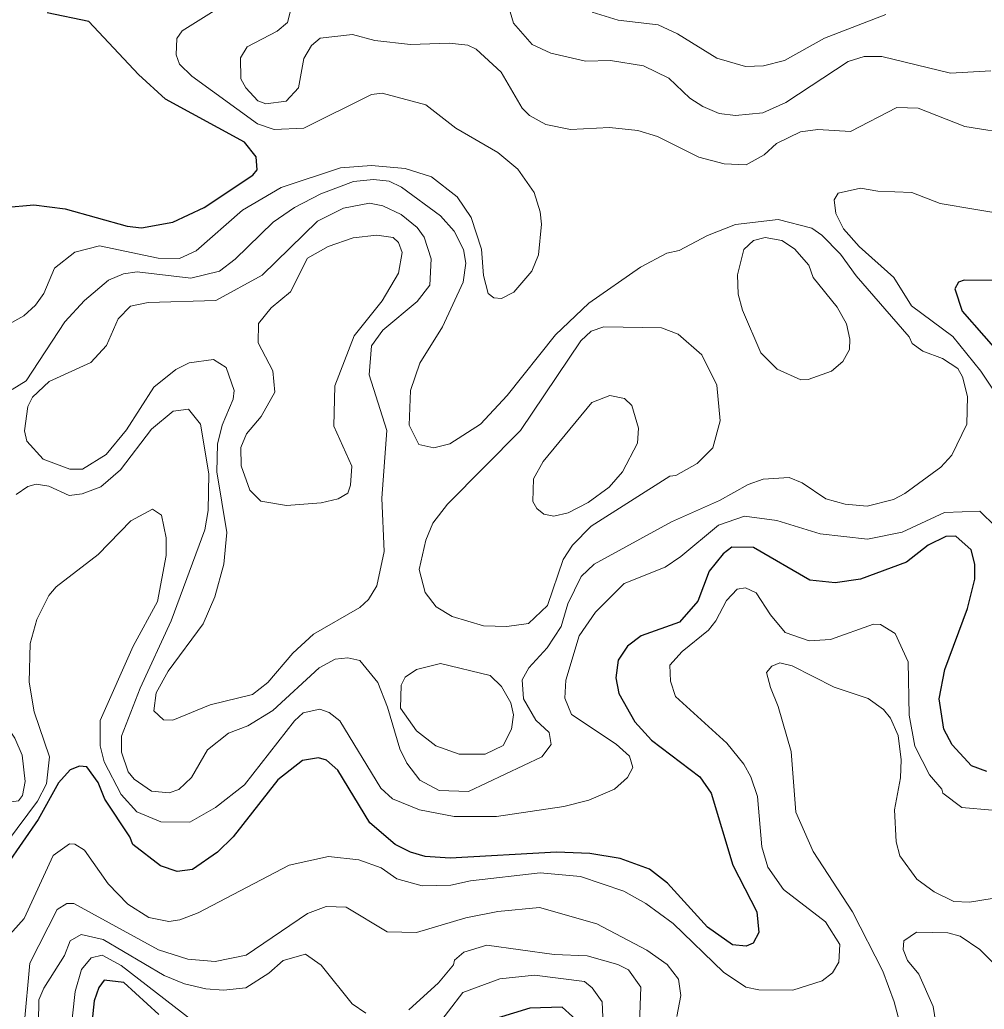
# Model space of a CAD drawing. Extents: x 673.6 to 698.9, y 7012 to 7040.1.
# Drawn here: x 695.502 to 696.771, y 7033.728 to 7035.03 of the extents above; entities that cross this region are included whole.
import ezdxf

# ---------------------------------------------------------------- set-up
doc = ezdxf.new("R2010")
doc.units = 0
doc.header["$LTSCALE"] = 0.032
doc.layers.add('1', color=7, linetype='Continuous', lineweight=25)
doc.layers.add('2', color=7, linetype='Continuous', lineweight=13)

msp = doc.modelspace()

# ---------------------------------------------------------------- linework, layer by layer
at = {"layer": '1'}
for points in [[(695.4813, 7034.7831), (695.5207, 7034.7864), (695.5618, 7034.7814), (695.6436, 7034.7585), (695.6621, 7034.7562), (695.7035, 7034.7636), (695.7448, 7034.7831), (695.8087, 7034.8256), (695.8147, 7034.8328), (695.8131, 7034.8496), (695.7979, 7034.869), (695.694, 7034.9256), (695.6582, 7034.9579), (695.593, 7035.028), (695.538, 7035.0393)], [(696.8244, 7034.687), (696.7452, 7034.6877), (696.7375, 7034.6848), (696.7328, 7034.6759), (696.7425, 7034.6466), (696.7993, 7034.5818)], [(696.775, 7034.0411), (696.7547, 7034.0487), (696.7292, 7034.076), (696.7182, 7034.0966), (696.7123, 7034.1368), (696.7196, 7034.1755), (696.7495, 7034.2556), (696.759, 7034.2942), (696.759, 7034.3139), (696.7543, 7034.3328), (696.734, 7034.3508), (696.7207, 7034.3505), (696.6978, 7034.3387), (696.6691, 7034.3163), (696.6084, 7034.2941), (696.5754, 7034.2894), (696.5418, 7034.2927), (696.4677, 7034.3358), (696.4391, 7034.3363), (696.4277, 7034.3275), (696.4093, 7034.3045), (696.3944, 7034.265), (696.3703, 7034.2375), (696.3198, 7034.2196), (696.3019, 7034.2059), (696.2895, 7034.1875), (696.2866, 7034.1643), (696.2903, 7034.1436), (696.3115, 7034.1064), (696.3333, 7034.0824), (696.3971, 7034.0339), (696.4121, 7034.0125), (696.4404, 7033.9177), (696.4722, 7033.8566)], [(696.4073, 7033.8364), (696.3547, 7033.8941), (696.3309, 7033.9128), (696.2924, 7033.9266), (696.2524, 7033.9334), (696.2084, 7033.9351), (696.0683, 7033.927), (696.0355, 7033.9293), (696.0163, 7033.9348), (695.9961, 7033.9452), (695.9626, 7033.9738), (695.9208, 7034.0427), (695.9057, 7034.0559), (695.8954, 7034.0591), (695.874, 7034.0558), (695.8418, 7034.03), (695.7831, 7033.9551), (695.7624, 7033.9352), (695.7294, 7033.9121), (695.7094, 7033.9097), (695.6873, 7033.9172), (695.6508, 7033.9449), (695.6468, 7033.9553), (695.6138, 7034.0047), (695.605, 7034.0266), (695.5905, 7034.0473), (695.5806, 7034.0483), (695.5684, 7034.0435), (695.5529, 7034.0262), (695.5261, 7033.9778), (695.485, 7033.9184)], [(696.4722, 7033.8566), (696.4747, 7033.8294), (696.4673, 7033.8153), (696.4582, 7033.8112), (696.4399, 7033.8129), (696.4073, 7033.8364)], [(695.685, 7033.7215), (695.6392, 7033.7634), (695.6131, 7033.7666), (695.606, 7033.7571), (695.5998, 7033.7395), (695.5914, 7033.6595)], [(696.2429, 7033.7066), (696.2159, 7033.7311), (696.1735, 7033.7297), (696.1144, 7033.7117)]]:
    msp.add_lwpolyline(points, dxfattribs=at)
at = {"layer": '2'}
for points in [[(696.1419, 7035.0603), (696.152, 7035.0254), (696.1765, 7034.9977), (696.2008, 7034.9862), (696.2468, 7034.9754), (696.2797, 7034.9763), (696.323, 7034.9695), (696.3561, 7034.9531), (696.3841, 7034.927), (696.4009, 7034.9158), (696.4227, 7034.9068), (696.444, 7034.904), (696.48, 7034.9077), (696.5101, 7034.9212), (696.5923, 7034.9753), (696.6136, 7034.9819), (696.6366, 7034.9819), (696.727, 7034.9599), (696.7803, 7034.9631)], [(695.7612, 7035.044), (695.7159, 7035.0154), (695.7086, 7035.0056), (695.7079, 7034.9839), (695.7123, 7034.9715)], [(696.812, 7034.8791), (696.7458, 7034.8898), (696.6846, 7034.9136), (696.6562, 7034.9145), (696.5952, 7034.8833), (696.5525, 7034.8858), (696.5298, 7034.8825), (696.498, 7034.8675), (696.4819, 7034.8526), (696.4582, 7034.8391), (696.4291, 7034.8404), (696.3957, 7034.8494), (696.3414, 7034.8764), (696.3154, 7034.8844), (696.2782, 7034.8883), (696.2267, 7034.8859), (696.1942, 7034.8921), (696.1729, 7034.9042), (696.1631, 7034.914), (696.1355, 7034.9611), (696.1028, 7034.9916), (696.0917, 7034.9966), (696.0673, 7034.9993), (696.0163, 7034.9977), (695.9692, 7035.003), (695.9398, 7035.0107), (695.8974, 7035.0058), (695.8859, 7034.9964), (695.8761, 7034.979), (695.8691, 7034.9404), (695.8525, 7034.9229), (695.8258, 7034.9196), (695.8152, 7034.9236), (695.7995, 7034.9406), (695.793, 7034.9525), (695.7927, 7034.98), (695.8014, 7034.9945), (695.8409, 7035.015), (695.8542, 7035.0264), (695.86, 7035.0489)], [(696.6417, 7035.0368), (696.5614, 7035.0059), (696.5084, 7034.9764), (696.4809, 7034.9694), (696.4574, 7034.9684), (696.4194, 7034.9797), (696.3675, 7035.0116), (696.3423, 7035.0235), (696.2894, 7035.0294), (696.2552, 7035.0399)], [(695.7123, 7034.9715), (695.7283, 7034.9559), (695.8149, 7034.8931), (695.8369, 7034.8859), (695.8761, 7034.8876), (695.9649, 7034.9317)], [(695.9649, 7034.9317), (695.9792, 7034.9335), (696.0364, 7034.918), (696.076, 7034.8873), (696.1311, 7034.8553), (696.1577, 7034.8337), (696.1789, 7034.8027), (696.1871, 7034.7773), (696.1887, 7034.7613), (696.1847, 7034.7209), (696.1761, 7034.6995), (696.1525, 7034.6717), (696.136, 7034.6633), (696.1261, 7034.6644), (696.1185, 7034.67), (696.1124, 7034.6936), (696.1097, 7034.7283), (696.0963, 7034.7699), (696.0778, 7034.7971), (696.0438, 7034.8234), (696.0094, 7034.8343), (695.9648, 7034.8382), (695.9243, 7034.8355), (695.8461, 7034.8093), (695.7951, 7034.7798), (695.7341, 7034.7262), (695.7124, 7034.716), (695.6843, 7034.7166), (695.6068, 7034.7328), (695.5744, 7034.7244), (695.5479, 7034.7033), (695.5335, 7034.6699), (695.5229, 7034.6547), (695.5073, 7034.6408), (695.4845, 7034.6279)], [(696.3698, 7034.7264), (696.3536, 7034.723), (696.3188, 7034.7047), (696.251, 7034.6571), (696.2071, 7034.6157), (696.1435, 7034.5357), (696.1085, 7034.4982), (696.068, 7034.4724), (696.047, 7034.4668), (696.0273, 7034.4715), (696.0145, 7034.4967), (696.0162, 7034.5423), (696.0284, 7034.5782), (696.0585, 7034.626), (696.0857, 7034.6847), (696.0893, 7034.7097), (696.0861, 7034.7277), (696.0737, 7034.752), (696.0559, 7034.7722), (696.0046, 7034.8098), (695.9884, 7034.8176), (695.9674, 7034.82), (695.9411, 7034.8175), (695.8984, 7034.8011), (695.8636, 7034.7833), (695.8357, 7034.7638), (695.7855, 7034.7151), (695.7647, 7034.6993), (695.7272, 7034.6902), (695.6564, 7034.6984), (695.6387, 7034.6959), (695.6188, 7034.6875), (695.5873, 7034.6607), (695.5614, 7034.6325), (695.5103, 7034.555), (695.4921, 7034.5436)], [(696.7896, 7034.5338), (696.7669, 7034.568), (696.7301, 7034.6133), (696.6755, 7034.6538), (696.6525, 7034.6908), (696.6068, 7034.7316), (696.5862, 7034.755), (696.576, 7034.7754), (696.5738, 7034.7931), (696.5791, 7034.8018), (696.6087, 7034.8085), (696.6314, 7034.8045), (696.6761, 7034.8028), (696.7133, 7034.7882), (696.8072, 7034.7725)], [(695.9861, 7034.1259), (696.0021, 7034.0709), (696.0114, 7034.0523), (696.0286, 7034.0296), (696.0539, 7034.0163), (696.0926, 7034.0148), (696.189, 7034.0605), (696.2015, 7034.0768), (696.1987, 7034.0925), (696.1813, 7034.1087), (696.1649, 7034.1368), (696.1634, 7034.1615), (696.1719, 7034.1774), (696.1963, 7034.204), (696.2146, 7034.2319), (696.2234, 7034.2616), (696.2408, 7034.2975), (696.258, 7034.3138), (696.3597, 7034.3697), (696.423, 7034.3978), (696.4605, 7034.4189), (696.4805, 7034.4256), (696.5147, 7034.4281), (696.5319, 7034.4207), (696.5629, 7034.4), (696.5886, 7034.3928), (696.6172, 7034.3904), (696.6519, 7034.3989), (696.6669, 7034.4067), (696.7143, 7034.4417), (696.7286, 7034.4572), (696.7484, 7034.498), (696.7492, 7034.5345), (696.7426, 7034.5604), (696.7365, 7034.5714), (696.7165, 7034.5845), (696.6905, 7034.5943), (696.6765, 7034.6044), (696.6725, 7034.613), (696.6027, 7034.693), (696.5823, 7034.7215), (696.5577, 7034.7469), (696.5446, 7034.756), (696.5002, 7034.7675), (696.444, 7034.7608), (696.4072, 7034.7464), (696.3698, 7034.7264)], [(695.4974, 7034.4056), (695.5127, 7034.4162), (695.5237, 7034.419), (695.5404, 7034.4166), (695.5671, 7034.4043), (695.5841, 7034.4065), (695.6087, 7034.4156), (695.6344, 7034.4382), (695.6752, 7034.4913), (695.7041, 7034.5151), (695.7242, 7034.5176), (695.7398, 7034.4982), (695.7507, 7034.4326), (695.7502, 7034.3844), (695.7454, 7034.3589), (695.7012, 7034.2393), (695.6603, 7034.1509), (695.636, 7034.0878), (695.6359, 7034.0666), (695.6449, 7034.0409), (695.6524, 7034.0311), (695.6755, 7034.0151), (695.6986, 7034.0131), (695.7112, 7034.0174), (695.7279, 7034.0331), (695.7493, 7034.0696), (695.7768, 7034.0916), (695.8024, 7034.1014), (695.8351, 7034.1214), (695.896, 7034.1773)], [(695.4861, 7033.949), (695.5253, 7034.0023), (695.5372, 7034.0249), (695.5411, 7034.0605), (695.5212, 7034.1197), (695.5145, 7034.1588), (695.5158, 7034.2094), (695.5246, 7034.2413), (695.5403, 7034.2725), (695.55, 7034.284), (695.6051, 7034.3267), (695.6483, 7034.3707), (695.6766, 7034.3861), (695.6884, 7034.3785), (695.6949, 7034.3484), (695.6949, 7034.3255)], [(695.6129, 7034.0539), (695.6354, 7034.011), (695.6561, 7033.9881), (695.6879, 7033.9751), (695.726, 7033.9745), (695.7595, 7033.9939), (695.7977, 7034.0238), (695.8636, 7034.1078), (695.8751, 7034.1183), (695.897, 7034.1232), (695.9093, 7034.1187), (695.9231, 7034.1078), (695.9774, 7034.0191), (695.9925, 7034.0052), (696.0283, 7033.9906), (696.0738, 7033.982), (696.1296, 7033.982), (696.2179, 7033.9951), (696.2511, 7034.0035), (696.2849, 7034.0181), (696.3019, 7034.0334), (696.3088, 7034.0462), (696.3045, 7034.0615), (696.2868, 7034.077), (696.2282, 7034.1159), (696.2193, 7034.1374), (696.2209, 7034.1614), (696.2385, 7034.2196), (696.2597, 7034.2508), (696.2974, 7034.2883), (696.3513, 7034.3101), (696.3723, 7034.3238), (696.4215, 7034.3652), (696.4559, 7034.3771), (696.4983, 7034.3715), (696.5556, 7034.3539), (696.6177, 7034.3467), (696.6635, 7034.3562), (696.7192, 7034.3818), (696.7655, 7034.3835), (696.7861, 7034.3636)], [(695.6949, 7034.3255), (695.6831, 7034.2647), (695.6515, 7034.2058), (695.6079, 7034.1084), (695.6079, 7034.0749), (695.6129, 7034.0539)], [(696.782, 7033.9901), (696.7421, 7033.9938), (696.7168, 7034.0127), (696.7158, 7034.0177), (696.6995, 7034.0368), (696.6799, 7034.0744), (696.6728, 7034.1154), (696.6711, 7034.1853), (696.6544, 7034.2228), (696.6349, 7034.2346), (696.6255, 7034.235), (696.5689, 7034.2148), (696.5411, 7034.2129), (696.5096, 7034.224), (696.4899, 7034.2472), (696.4711, 7034.2762), (696.4571, 7034.2826), (696.4463, 7034.281), (696.432, 7034.2662), (696.4183, 7034.2393), (696.4084, 7034.2271), (696.3739, 7034.1991), (696.3575, 7034.181), (696.3585, 7034.1598), (696.3652, 7034.14), (696.4326, 7034.0782), (696.4549, 7034.0506), (696.4642, 7034.0342), (696.473, 7034.0082), (696.4789, 7033.9421), (696.4868, 7033.9153), (696.5074, 7033.8861), (696.5624, 7033.8433), (696.5813, 7033.8136), (696.58, 7033.7904), (696.5717, 7033.7764), (696.5582, 7033.7657), (696.5195, 7033.7535), (696.4748, 7033.7538), (696.4578, 7033.7572), (696.4281, 7033.777), (696.3621, 7033.8413), (696.3261, 7033.8673), (696.2969, 7033.8835), (696.2402, 7033.9031), (696.1871, 7033.9078), (696.0951, 7033.8971), (696.0693, 7033.8915), (696.0316, 7033.8906), (695.9985, 7033.9001), (695.9776, 7033.9144), (695.9484, 7033.925), (695.9082, 7033.9293), (695.8567, 7033.9181), (695.7369, 7033.855), (695.7126, 7033.8459), (695.6982, 7033.8439), (695.6718, 7033.8489), (695.6442, 7033.8666), (695.6186, 7033.8935), (695.5872, 7033.9375)], [(695.896, 7034.1773), (695.917, 7034.189), (695.9339, 7034.1906), (695.9495, 7034.1873), (695.9732, 7034.158), (695.9861, 7034.1259)], [(696.6983, 7033.5674), (696.653, 7033.7383), (696.6381, 7033.7784), (696.5981, 7033.8567), (696.5462, 7033.9359), (696.5235, 7033.9878), (696.5174, 7034.0673), (696.5004, 7034.1267), (696.4899, 7034.1515), (696.4847, 7034.1714), (696.492, 7034.1798), (696.5025, 7034.184), (696.5187, 7034.1802), (696.5739, 7034.1521), (696.6185, 7034.1372), (696.6388, 7034.1227), (696.6482, 7034.1115), (696.658, 7034.0887), (696.6621, 7034.0566), (696.6613, 7034.0329), (696.6531, 7033.9908), (696.6556, 7033.9487), (696.6605, 7033.9301), (696.6827, 7033.8996), (696.7056, 7033.8829), (696.7315, 7033.8702), (696.7521, 7033.8694), (696.7979, 7033.8768)], [(695.5872, 7033.9375), (695.5743, 7033.9455), (695.5673, 7033.9458), (695.5462, 7033.9307), (695.5079, 7033.8478), (695.4742, 7033.8103)], [(695.5077, 7033.7074), (695.5155, 7033.7889), (695.5512, 7033.8596), (695.5638, 7033.8676), (695.5734, 7033.8674), (695.6847, 7033.8065), (695.7233, 7033.7941), (695.7593, 7033.7913), (695.8001, 7033.7995), (695.8806, 7033.8545), (695.9052, 7033.8635), (695.9315, 7033.8627), (695.9857, 7033.8304), (696.0244, 7033.8292), (696.089, 7033.8486), (696.1312, 7033.8571), (696.186, 7033.862), (696.2616, 7033.8407), (696.3273, 7033.8062), (696.3539, 7033.7871), (696.3689, 7033.7679), (696.3719, 7033.7463), (696.367, 7033.7186)], [(695.9573, 7033.7234), (695.9395, 7033.7356), (695.8987, 7033.7862), (695.8781, 7033.801), (695.8488, 7033.7926), (695.8299, 7033.7759), (695.7994, 7033.7565), (695.7701, 7033.7535), (695.747, 7033.755), (695.719, 7033.7618), (695.6923, 7033.7728), (695.6119, 7033.82), (695.5827, 7033.8266), (695.5685, 7033.8182), (695.5607, 7033.7991), (695.5337, 7033.7562), (695.5273, 7033.7408), (695.5265, 7033.7104)], [(696.7862, 7033.7863), (696.7655, 7033.8068), (696.7399, 7033.8243), (696.7237, 7033.829), (696.6822, 7033.8298), (696.6657, 7033.8185), (696.6649, 7033.8069), (696.6706, 7033.7923), (696.6852, 7033.7745), (696.7041, 7033.7318), (696.7089, 7033.7019), (696.7015, 7033.6759), (696.7007, 7033.6599), (696.7065, 7033.6242), (696.7341, 7033.5716), (696.7516, 7033.5266), (696.7703, 7033.4522), (696.7739, 7033.4222)], [(696.3175, 7033.7095), (696.3194, 7033.7572), (696.3031, 7033.7803), (696.289, 7033.7874), (696.2487, 7033.7986), (696.2053, 7033.8003), (696.1166, 7033.8125), (696.0865, 7033.8036), (696.074, 7033.793), (696.0727, 7033.787), (696.053, 7033.7631), (696.0142, 7033.7278)], [(695.5684, 7033.6918), (695.575, 7033.7518), (695.5832, 7033.7807), (695.5958, 7033.7962), (695.6103, 7033.7993), (695.6354, 7033.7857), (695.7286, 7033.7138)], [(696.0475, 7033.7011), (696.085, 7033.7504), (696.1338, 7033.7682), (696.1794, 7033.7731), (696.2454, 7033.7648), (696.2553, 7033.7567), (696.2685, 7033.7381), (696.2702, 7033.6974)]]:
    msp.add_lwpolyline(points, dxfattribs=at)
for points in [[(695.7844, 7034.5424), (695.7829, 7034.5308), (695.7684, 7034.4968), (695.7624, 7034.4716), (695.7615, 7034.4355), (695.7747, 7034.3556), (695.7705, 7034.3139), (695.7589, 7034.2708), (695.7436, 7034.2353), (695.6975, 7034.1731), (695.6817, 7034.1446), (695.6785, 7034.1211), (695.691, 7034.1093), (695.7037, 7034.1086), (695.7527, 7034.129), (695.8082, 7034.1424), (695.8286, 7034.1583), (695.8614, 7034.1969), (695.8887, 7034.2219), (695.9497, 7034.257), (695.9609, 7034.2676), (695.9722, 7034.2852), (695.9816, 7034.3304), (695.9785, 7034.4005), (695.985, 7034.4899), (695.9621, 7034.563), (695.9651, 7034.6009), (695.9798, 7034.6217), (696.0249, 7034.6596), (696.0416, 7034.6811), (696.0433, 7034.7155), (696.0343, 7034.7442), (696.025, 7034.757), (696.0038, 7034.774), (695.9799, 7034.7853), (695.9622, 7034.7887), (695.9283, 7034.7823), (695.8938, 7034.7653), (695.8211, 7034.6941), (695.7602, 7034.6607), (695.6712, 7034.6581), (695.6479, 7034.6535), (695.6317, 7034.6366), (695.616, 7034.6016), (695.5957, 7034.579), (695.5406, 7034.554), (695.5187, 7034.5337), (695.5125, 7034.5214), (695.5084, 7034.4894), (695.5115, 7034.4755), (695.5329, 7034.4519), (695.568, 7034.4388), (695.5848, 7034.4389), (695.6158, 7034.4583), (695.6427, 7034.4907), (695.6787, 7034.5467), (695.7074, 7034.5699), (695.7252, 7034.5787), (695.7568, 7034.5833), (695.7736, 7034.5726)], [(695.8353, 7034.5681), (695.8378, 7034.5402), (695.8198, 7034.508), (695.8003, 7034.4854), (695.7928, 7034.4674), (695.7936, 7034.4434), (695.8047, 7034.4114), (695.8194, 7034.3969), (695.853, 7034.3912), (695.8987, 7034.3944), (695.9209, 7034.3998), (695.9338, 7034.4075), (695.9374, 7034.4178), (695.9389, 7034.4426), (695.9152, 7034.4956), (695.9167, 7034.5486), (695.9421, 7034.6143), (695.979, 7034.6601), (696.0005, 7034.6965), (696.0055, 7034.7237), (696.0003, 7034.7371), (695.9935, 7034.7436), (695.9719, 7034.7469), (695.941, 7034.7431), (695.908, 7034.7318), (695.8807, 7034.7165), (695.8582, 7034.672), (695.8327, 7034.6513), (695.8164, 7034.6304), (695.8157, 7034.6049)], [(696.5406, 7034.7071), (696.5464, 7034.6911), (696.5779, 7034.6518), (696.5903, 7034.6301), (696.5947, 7034.6097), (696.594, 7034.5961), (696.5853, 7034.5803), (696.5706, 7034.5677), (696.5399, 7034.5567), (696.5302, 7034.5563), (696.4988, 7034.5704), (696.4772, 7034.5917), (696.4532, 7034.6482), (696.4476, 7034.6693), (696.4468, 7034.6947), (696.455, 7034.7277), (696.4677, 7034.7396), (696.4831, 7034.7435), (696.5051, 7034.7395), (696.5218, 7034.7286)], [(696.3688, 7034.6163), (696.3467, 7034.6246), (696.2709, 7034.6262), (696.2541, 7034.6204), (696.2403, 7034.6078), (696.1612, 7034.4899), (696.0649, 7034.393), (696.0456, 7034.3678), (696.0365, 7034.3456), (696.0278, 7034.307), (696.0358, 7034.2765), (696.05, 7034.2578), (696.0712, 7034.2449), (696.1125, 7034.2328), (696.1431, 7034.2318), (696.1714, 7034.2359), (696.1968, 7034.2597), (696.2174, 7034.3201), (696.2295, 7034.3391), (696.2543, 7034.3638), (696.3575, 7034.4296), (696.3653, 7034.4307), (696.3937, 7034.4463), (696.4143, 7034.4671), (696.4237, 7034.5026), (696.4196, 7034.5492), (696.3999, 7034.5891)], [(696.191, 7034.4491), (696.1783, 7034.4263), (696.1772, 7034.3964), (696.1825, 7034.3869), (696.1916, 7034.3796), (696.205, 7034.3772), (696.2236, 7034.3814), (696.2501, 7034.3951), (696.2777, 7034.4153), (696.2954, 7034.4353), (696.3152, 7034.473), (696.3162, 7034.4927), (696.3078, 7034.5226), (696.298, 7034.5319), (696.2787, 7034.5357), (696.255, 7034.5267)], [(696.0558, 7034.1832), (696.024, 7034.1752), (696.0091, 7034.1653), (696.004, 7034.1548), (696.0032, 7034.1244), (696.0242, 7034.0947), (696.0496, 7034.0749), (696.0804, 7034.0641), (696.1146, 7034.0641), (696.1381, 7034.0754), (696.1493, 7034.0969), (696.1518, 7034.1155), (696.1484, 7034.1316), (696.1362, 7034.1529), (696.1213, 7034.1675)], [(695.4816, 7034.106), (695.453, 7034.1167), (695.4008, 7034.1199), (695.3421, 7034.1125), (695.312, 7034.1002), (695.2896, 7034.0758), (695.2792, 7034.0505), (695.2693, 7034.0066), (695.2749, 7033.9856), (695.2912, 7033.9673), (695.3508, 7033.9313), (695.3782, 7033.9298), (695.4012, 7033.9374), (695.4462, 7033.9796), (695.4818, 7033.9997), (695.5003, 7034.0027), (695.5056, 7034.0094), (695.5093, 7034.0278), (695.505, 7034.0624), (695.4954, 7034.0851)]]:
    msp.add_lwpolyline(points, close=True, dxfattribs=at)

doc.saveas('drawing.dxf')
